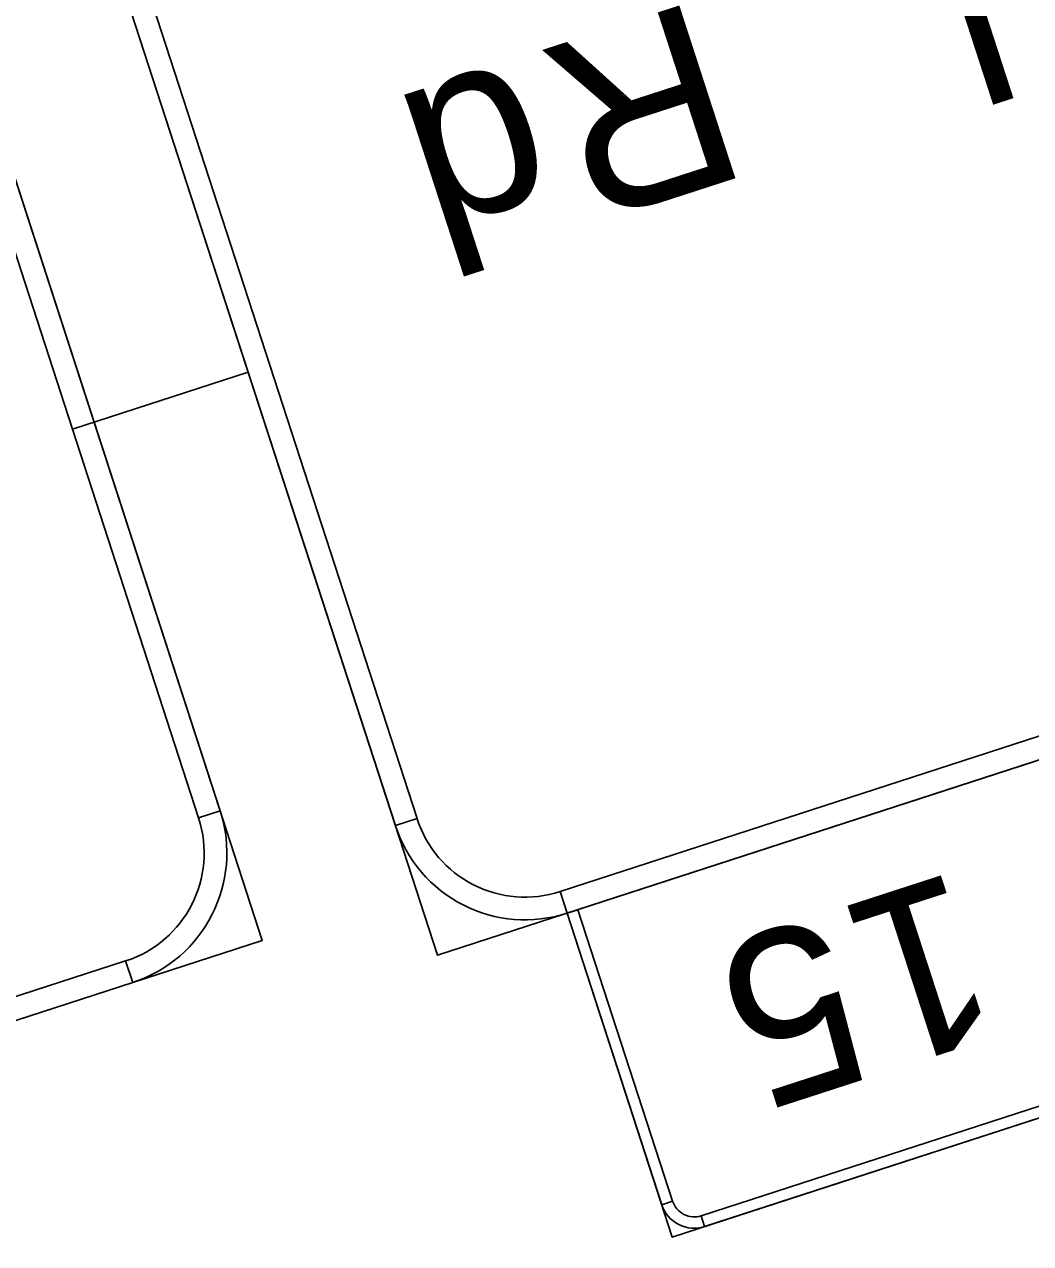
# Model space of a CAD drawing. Extents: x 2001876 to 2025694, y 804561 to 868938.
# Drawn here: x 2022122 to 2022234.3, y 812452.2 to 812588.2 of the extents above; entities that cross this region are included whole.
import ezdxf

# ---------------------------------------------------------------- set-up
doc = ezdxf.new("R2010")
doc.units = 0
doc.layers.add('TR SN EXTRUDED PANEL SIGNS - GROUND MOUNTED', color=7, linetype='Continuous')
doc.layers.add('TR SN EXTRUDED PANEL SIGNS- MOUNTED OVERHEAD', color=7, linetype='Continuous')

msp = doc.modelspace()

# ---------------------------------------------------------------- linework, layer by layer
at = {"layer": 'TR SN EXTRUDED PANEL SIGNS - GROUND MOUNTED'}
for p, q in [((2022165.85, 812499.58), (2022163.44, 812498.8)), ((2022182.59, 812489.03), (2022181.81, 812491.44)), ((2022194.36, 812456.9), (2022193.15, 812456.5)), ((2022197.94, 812454.06), (2022197.55, 812455.27))]:
    msp.add_line(p, q, dxfattribs=at)
for points in [[(2022357.21, 812689.55), (2022125.89, 812614.46), (2022168.13, 812484.34), (2022399.45, 812559.43), (2022357.21, 812689.55)], [(2022133, 812600.78), (2022165.85, 812499.58), (2022163.44, 812498.8), (2022130.59, 812600), (2022133, 812600.78)], [(2022181.81, 812491.44), (2022384.21, 812557.15), (2022384.99, 812554.74), (2022182.59, 812489.03), (2022181.81, 812491.44)], [(2022291.02, 812524.23), (2022182.59, 812489.03), (2022194.32, 812452.89), (2022302.75, 812488.09), (2022291.02, 812524.23)], [(2022183.8, 812489.42), (2022194.36, 812456.9), (2022193.15, 812456.5), (2022182.59, 812489.03), (2022183.8, 812489.42)], [(2022197.55, 812455.27), (2022298.75, 812488.12), (2022299.14, 812486.92), (2022197.94, 812454.06), (2022197.55, 812455.27)]]:
    msp.add_lwpolyline(points, close=True, dxfattribs=at)
for centre, radius in [((2022177.9, 812503.49), 15.2), ((2022177.9, 812503.49), 12.67), ((2022196.77, 812457.68), 2.53), ((2022196.77, 812457.68), 3.8)]:
    msp.add_arc(centre, radius, 197.9854, 287.9856, dxfattribs=at)
at = {"layer": 'TR SN EXTRUDED PANEL SIGNS- MOUNTED OVERHEAD'}
for p, q in [((2022127.4, 812543.03), (2022147.01, 812549.4)), ((2022143.89, 812500.44), (2022141.48, 812499.66)), ((2022133.34, 812483.7), (2022134.13, 812481.29))]:
    msp.add_line(p, q, dxfattribs=at)
for points in [[(2022111.04, 812601.64), (2021901.41, 812533.59), (2021938.95, 812417.93), (2022148.58, 812485.98), (2022111.04, 812601.64)], [(2022141.48, 812499.66), (2022113.32, 812586.4), (2022115.73, 812587.18), (2022143.89, 812500.44), (2022141.48, 812499.66)], [(2021952.63, 812425.03), (2022133.34, 812483.7), (2022134.13, 812481.29), (2021953.41, 812422.62), (2021952.63, 812425.03)]]:
    msp.add_lwpolyline(points, close=True, dxfattribs=at)
for radius in [15.2, 12.67]:
    msp.add_arc((2022129.43, 812495.75), radius, 287.9856, 17.9852, dxfattribs=at)

# ---------------------------------------------------------------- texts
at = {"layer": 'TR SN EXTRUDED PANEL SIGNS - GROUND MOUNTED'}
for s, height, p in [('l', 20.27, (2022227.54, 812600.84)), ('R', 20.27, (2022197.23, 812591)), ('d', 20.27, (2022177.09, 812584.46)), ('1', 19, (2022226.14, 812493.85)), ('5', 19, (2022211.65, 812489.14))]:
    msp.add_text(s, height=height, rotation=197.9854, dxfattribs=at).set_placement(p)
at = {"layer": 'TR SN EXTRUDED PANEL SIGNS- MOUNTED OVERHEAD'}
msp.add_text('BRIDGE STRUCTURE.  REPLACE SIGNS.', height=20, rotation=197.9854, dxfattribs=at).set_placement((2022417.03, 812459.44))

doc.saveas('drawing.dxf')
